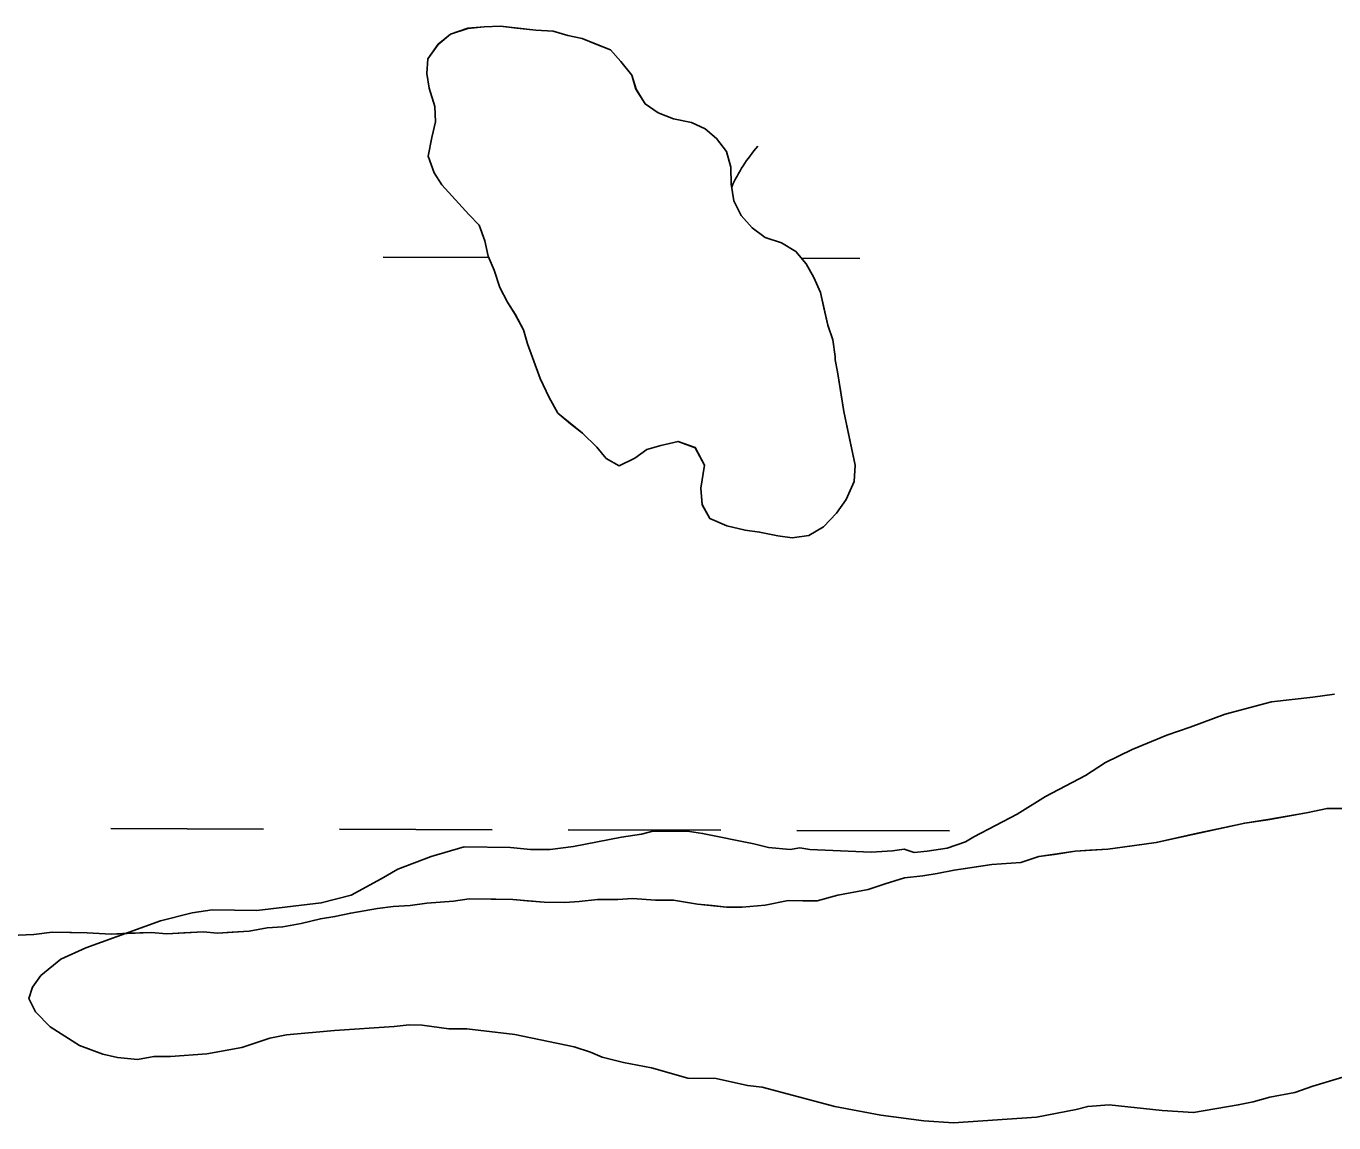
# Model space of a CAD drawing. Extents: x 3161514 to 3199414, y 831166 to 856601.
# Drawn here: x 3190119.1 to 3190393.6, y 837107.7 to 837337.8 of the extents above; entities that cross this region are included whole.
import ezdxf

# ---------------------------------------------------------------- set-up
doc = ezdxf.new("R2010")
doc.units = 0
for name, color, linetype in [('V-SITE-VEGE', 7, 'Continuous'), ('V-TOPO-SHOR', 7, 'Continuous'), ('V-WETL-SWMP', 7, 'Continuous')]:
    doc.layers.add(name, color=color, linetype=linetype)

msp = doc.modelspace()

# ---------------------------------------------------------------- linework, layer by layer
at = {"layer": 'V-SITE-VEGE'}
for points in [[(3190234.02, 837165.6), (3190244.11, 837167.56), (3190248.28, 837168.2), (3190250.72, 837168.86), (3190258.36, 837168.76), (3190261.13, 837168.38), (3190271.87, 837166.16), (3190274.98, 837165.43), (3190279.49, 837165.02), (3190281.58, 837165.34), (3190283.65, 837164.97), (3190296.49, 837164.46), (3190301.01, 837164.75), (3190303.44, 837165.06), (3190305.52, 837164.34), (3190308.3, 837164.66), (3190312.47, 837165.3), (3190316.31, 837166.64), (3190318.06, 837167.65), (3190327.14, 837172.4), (3190333.09, 837176.14), (3190341.48, 837180.55), (3190345.68, 837183.27), (3190351.27, 837185.98), (3190358.6, 837189.01), (3190363.48, 837190.68), (3190370.81, 837193.37), (3190380.56, 837196.02), (3190389.25, 837196.95), (3190393.77, 837197.59)], [(3190400.4, 837118.7), (3190389.25, 837115.37), (3190385.42, 837114.03), (3190380.2, 837113.05), (3190376.71, 837112.06), (3190373.58, 837111.4), (3190364.19, 837109.79), (3190357.6, 837110.22), (3190346.5, 837111.4), (3190341.98, 837111.11), (3190339.55, 837110.45), (3190331.19, 837108.82), (3190313.82, 837107.65), (3190307.58, 837108.08), (3190298.57, 837109.23), (3190288.87, 837111.09), (3190273.65, 837115.1), (3190270.53, 837115.49), (3190263.95, 837116.96), (3190258.05, 837117.04), (3190250.44, 837119.22), (3190244.55, 837120.33), (3190240.05, 837121.44), (3190237.63, 837122.51), (3190234.17, 837123.59), (3190221.71, 837126.18), (3190211.66, 837127.35), (3190207.84, 837127.4), (3190202.3, 837128.16), (3190199.52, 837128.2), (3190196.39, 837127.89), (3190183.88, 837127.01), (3190173.8, 837126.1), (3190170.32, 837125.45), (3190164.4, 837123.44), (3190157.09, 837122.14), (3190149.45, 837121.55), (3190145.97, 837121.59), (3190142.49, 837120.94), (3190138.33, 837121.34), (3190135.22, 837122.07), (3190130.38, 837123.87), (3190124.18, 837127.77), (3190121.1, 837130.93), (3190119.74, 837133.73), (3190120.47, 837136.15), (3190122.23, 837138.56), (3190126.44, 837141.97), (3190131.68, 837144.34), (3190147.38, 837150.04), (3190153.99, 837151.69), (3190158.17, 837152.33), (3190167.54, 837152.21), (3190181.1, 837153.78), (3190187.37, 837155.43), (3190193.66, 837158.82), (3190197.16, 837160.86), (3190204.14, 837163.55), (3190211.1, 837165.55), (3190220.82, 837165.42), (3190224.98, 837165.02), (3190229.15, 837164.97), (3190234.02, 837165.6)]]:
    msp.add_lwpolyline(points, dxfattribs=at)
at = {"layer": 'V-TOPO-SHOR'}
for points in [[(3190212.08, 837298.22), (3190214.23, 837296.03), (3190215.45, 837292.75), (3190216.13, 837289.49), (3190217.36, 837286.58), (3190218.58, 837282.94), (3190220.17, 837279.85), (3190221.77, 837277.3), (3190223.54, 837274.02), (3190224.4, 837271.11), (3190225.45, 837268.21), (3190227.02, 837263.84), (3190228.96, 837259.84), (3190230.73, 837256.56), (3190233.42, 837254.35), (3190235.92, 837252.33), (3190238.96, 837249.4), (3190240.92, 837247.02), (3190243.62, 837245.54), (3190246.89, 837247.12), (3190249.45, 837248.9), (3190252.35, 837249.77), (3190255.98, 837250.63), (3190259.59, 837249.32), (3190261.53, 837245.67), (3190260.74, 837240.8), (3190261.06, 837237.36), (3190262.65, 837234.44), (3190266.25, 837232.95), (3190270.04, 837232), (3190273.11, 837231.59), (3190276.9, 837230.82), (3190279.97, 837230.42), (3190283.41, 837230.92), (3190286.51, 837232.69), (3190289.26, 837235.55), (3190291.29, 837238.42), (3190292.96, 837242.2), (3190293.19, 837245.63), (3190291.99, 837251.26), (3190290.8, 837256.88), (3190290.13, 837260.87), (3190289.46, 837265.22), (3190288.95, 837267.76), (3190288.96, 837268.48), (3190288.46, 837271.93), (3190287.41, 837275.01), (3190286.55, 837278.64), (3190285.87, 837281.91), (3190284.46, 837285), (3190282.87, 837287.92), (3190280.73, 837290.48), (3190277.68, 837292.32), (3190274.26, 837293.45), (3190271.57, 837295.48), (3190269.25, 837298.04), (3190267.66, 837301.14), (3190267.16, 837304.58), (3190267.03, 837308.2), (3190266.16, 837311.47), (3190264.03, 837314.21), (3190261.7, 837316.23), (3190258.82, 837317.53), (3190255.04, 837318.3), (3190251.79, 837319.61), (3190249.1, 837321.46), (3190247.16, 837324.55), (3190246.29, 837327.46), (3190243.97, 837330.38), (3190241.83, 837332.76), (3190238.95, 837333.88), (3190235.89, 837335.19), (3190232.83, 837335.77), (3190229.76, 837336.72), (3190226.14, 837336.94), (3190222.17, 837337.36), (3190218.74, 837337.76), (3190215.3, 837337.62), (3190211.86, 837337.31), (3190208.22, 837336.09), (3190205.66, 837333.95), (3190203.45, 837330.9), (3190203.23, 837327.83), (3190203.74, 837324.75), (3190204.96, 837320.93), (3190205.1, 837317.67), (3190204.33, 837314.42), (3190203.56, 837310.46), (3190204.78, 837307), (3190206.38, 837304.45), (3190212.08, 837298.22)], [(3190346.2, 837165.1), (3190349.76, 837165.56), (3190353.32, 837166.02), (3190356.37, 837166.49), (3190360.69, 837167.45), (3190365.01, 837168.41), (3190371.63, 837169.85), (3190374.93, 837170.56), (3190379.76, 837171.27), (3190383.83, 837171.97), (3190387.89, 837172.68), (3190392.21, 837173.64), (3190396.27, 837173.59)], [(3190115.96, 837146.98), (3190120.78, 837147.17), (3190124.59, 837147.63), (3190128.65, 837147.58), (3190131.94, 837147.54), (3190137.01, 837147.22), (3190140.56, 837147.43), (3190145.38, 837147.62), (3190148.68, 837147.32), (3190152.23, 837147.53), (3190156.29, 837147.73), (3190159.33, 837147.44), (3190162.38, 837147.66), (3190165.93, 837147.86), (3190169.74, 837148.58), (3190173.04, 837148.79), (3190176.85, 837149.5), (3190180.92, 837150.46), (3190183.97, 837150.93), (3190187.28, 837151.65), (3190192.87, 837152.59), (3190196.17, 837153.06), (3190199.73, 837153.27), (3190203.28, 837153.73), (3190208.87, 837154.17), (3190212.17, 837154.63), (3190217.75, 837154.56), (3190221.3, 837154.51), (3190224.34, 837154.22), (3190227.89, 837153.92), (3190232.19, 837153.87), (3190235.24, 837154.08), (3190239.05, 837154.54), (3190243.36, 837154.49), (3190246.41, 837154.7), (3190251.22, 837154.39), (3190255.02, 837154.34), (3190260.09, 837153.52), (3190263.13, 837153.22), (3190266.17, 837152.93), (3190269.46, 837152.89), (3190274.29, 837153.33), (3190279.12, 837154.29), (3190282.16, 837154.25), (3190285.2, 837154.21), (3190289.53, 837155.42), (3190295.89, 837156.61), (3190299.45, 837157.83), (3190303.52, 837159.05), (3190307.33, 837159.51), (3190310.38, 837159.97), (3190313.94, 837160.69), (3190317.24, 837161.16), (3190321.82, 837161.86), (3190327.91, 837162.29), (3190331.73, 837163.51), (3190335.03, 837163.97), (3190339.35, 837164.68), (3190342.4, 837164.89), (3190346.2, 837165.1)]]:
    msp.add_lwpolyline(points, dxfattribs=at)
at = {"layer": 'V-WETL-SWMP'}
for p, q in [((3190208.22, 837336.08), (3190205.66, 837333.94)), ((3190211.86, 837337.3), (3190208.22, 837336.08)), ((3190215.3, 837337.62), (3190211.86, 837337.3)), ((3190218.74, 837337.76), (3190215.3, 837337.62)), ((3190226.14, 837336.94), (3190218.74, 837337.76)), ((3190229.76, 837336.71), (3190226.14, 837336.94)), ((3190232.82, 837335.77), (3190229.76, 837336.71)), ((3190235.89, 837335.19), (3190232.82, 837335.77)), ((3190205.66, 837333.94), (3190203.45, 837330.9)), ((3190241.83, 837332.76), (3190235.89, 837335.19)), ((3190243.97, 837330.38), (3190241.83, 837332.76)), ((3190203.45, 837330.9), (3190203.23, 837327.82)), ((3190246.29, 837327.46), (3190243.97, 837330.38)), ((3190203.23, 837327.82), (3190203.74, 837324.74)), ((3190247.15, 837324.55), (3190246.29, 837327.46)), ((3190203.74, 837324.74), (3190204.95, 837320.93)), ((3190249.1, 837321.45), (3190247.15, 837324.55)), ((3190204.95, 837320.93), (3190205.09, 837317.67)), ((3190251.79, 837319.61), (3190249.1, 837321.45)), ((3190255.03, 837318.3), (3190251.79, 837319.61)), ((3190205.09, 837317.67), (3190204.33, 837314.42)), ((3190258.82, 837317.53), (3190255.03, 837318.3)), ((3190261.7, 837316.23), (3190258.82, 837317.53)), ((3190264.03, 837314.21), (3190261.7, 837316.23)), ((3190204.33, 837314.42), (3190203.55, 837310.45)), ((3190266.16, 837311.46), (3190264.03, 837314.21)), ((3190267.03, 837308.2), (3190266.16, 837311.46)), ((3190203.55, 837310.45), (3190204.78, 837307)), ((3190267.16, 837304.58), (3190267.03, 837308.2)), ((3190204.78, 837307), (3190206.37, 837304.45)), ((3190206.37, 837304.45), (3190212.08, 837298.22)), ((3190267.66, 837301.13), (3190267.16, 837304.58)), ((3190269.25, 837298.04), (3190267.66, 837301.13)), ((3190212.08, 837298.22), (3190214.23, 837296.02)), ((3190271.57, 837295.48), (3190269.25, 837298.04)), ((3190214.23, 837296.02), (3190215.45, 837292.75)), ((3190274.26, 837293.45), (3190271.57, 837295.48)), ((3190215.45, 837292.75), (3190216.13, 837289.49)), ((3190277.68, 837292.32), (3190274.26, 837293.45)), ((3190280.73, 837290.47), (3190277.68, 837292.32)), ((3190194.12, 837289.3), (3190216.24, 837289.24)), ((3190216.13, 837289.49), (3190217.36, 837286.58)), ((3190282.87, 837287.91), (3190280.73, 837290.47)), ((3190281.92, 837289.06), (3190294.12, 837289.02)), ((3190217.36, 837286.58), (3190218.58, 837282.94)), ((3190284.46, 837285), (3190282.87, 837287.91)), ((3190285.87, 837281.91), (3190284.46, 837285)), ((3190218.58, 837282.94), (3190220.17, 837279.85)), ((3190287.41, 837275.01), (3190285.87, 837281.91)), ((3190220.17, 837279.85), (3190221.77, 837277.29)), ((3190221.77, 837277.29), (3190223.53, 837274.01)), ((3190288.46, 837271.92), (3190287.41, 837275.01)), ((3190223.53, 837274.01), (3190224.4, 837271.11)), ((3190224.4, 837271.11), (3190227.02, 837263.84)), ((3190288.96, 837268.48), (3190288.46, 837271.92)), ((3190288.95, 837267.75), (3190288.96, 837268.48)), ((3190289.46, 837265.22), (3190288.95, 837267.75)), ((3190290.8, 837256.88), (3190289.46, 837265.22)), ((3190227.02, 837263.84), (3190228.96, 837259.83)), ((3190228.96, 837259.83), (3190230.73, 837256.56)), ((3190230.73, 837256.56), (3190235.92, 837252.33)), ((3190293.19, 837245.63), (3190290.8, 837256.88)), ((3190235.92, 837252.33), (3190238.96, 837249.39)), ((3190252.35, 837249.77), (3190255.98, 837250.63)), ((3190255.98, 837250.63), (3190259.58, 837249.31)), ((3190238.96, 837249.39), (3190240.92, 837247.02)), ((3190246.89, 837247.12), (3190249.45, 837248.9)), ((3190249.45, 837248.9), (3190252.35, 837249.77)), ((3190259.58, 837249.31), (3190261.53, 837245.67)), ((3190240.92, 837247.02), (3190243.61, 837245.54)), ((3190243.61, 837245.54), (3190246.89, 837247.12)), ((3190261.53, 837245.67), (3190260.74, 837240.8)), ((3190292.96, 837242.19), (3190293.19, 837245.63)), ((3190291.29, 837238.42), (3190292.96, 837242.19)), ((3190260.74, 837240.8), (3190261.06, 837237.35)), ((3190261.06, 837237.35), (3190262.65, 837234.44)), ((3190289.26, 837235.55), (3190291.29, 837238.42)), ((3190262.65, 837234.44), (3190266.25, 837232.95)), ((3190286.51, 837232.69), (3190289.26, 837235.55)), ((3190266.25, 837232.95), (3190270.04, 837231.99)), ((3190270.04, 837231.99), (3190273.11, 837231.59)), ((3190273.11, 837231.59), (3190276.9, 837230.82)), ((3190279.97, 837230.42), (3190283.41, 837230.92)), ((3190283.41, 837230.92), (3190286.51, 837232.69)), ((3190276.9, 837230.82), (3190279.97, 837230.42)), ((3190392.21, 837173.64), (3190387.89, 837172.68)), ((3190396.27, 837173.59), (3190392.21, 837173.64)), ((3190374.93, 837170.56), (3190356.37, 837166.49)), ((3190379.76, 837171.26), (3190374.93, 837170.56)), ((3190387.89, 837172.68), (3190379.76, 837171.26)), ((3190136.95, 837169.39), (3190168.94, 837169.3)), ((3190184.94, 837169.25), (3190216.94, 837169.16)), ((3190232.94, 837169.12), (3190264.94, 837169.03)), ((3190280.94, 837168.99), (3190312.94, 837168.9)), ((3190346.2, 837165.1), (3190339.35, 837164.68)), ((3190356.37, 837166.49), (3190346.2, 837165.1)), ((3190331.73, 837163.5), (3190327.91, 837162.29)), ((3190339.35, 837164.68), (3190331.73, 837163.5)), ((3190310.38, 837159.97), (3190307.33, 837159.5)), ((3190313.94, 837160.69), (3190310.38, 837159.97)), ((3190321.82, 837161.86), (3190313.94, 837160.69)), ((3190327.91, 837162.29), (3190321.82, 837161.86)), ((3190299.45, 837157.83), (3190295.88, 837156.61)), ((3190303.52, 837159.05), (3190299.45, 837157.83)), ((3190307.33, 837159.5), (3190303.52, 837159.05)), ((3190208.87, 837154.16), (3190203.28, 837153.73)), ((3190212.17, 837154.63), (3190208.87, 837154.16)), ((3190221.3, 837154.51), (3190212.17, 837154.63)), ((3190227.88, 837153.92), (3190221.3, 837154.51)), ((3190235.24, 837154.08), (3190232.19, 837153.87)), ((3190239.05, 837154.54), (3190235.24, 837154.08)), ((3190243.36, 837154.49), (3190239.05, 837154.54)), ((3190246.41, 837154.7), (3190243.36, 837154.49)), ((3190251.22, 837154.39), (3190246.41, 837154.7)), ((3190255.02, 837154.34), (3190251.22, 837154.39)), ((3190260.09, 837153.51), (3190255.02, 837154.34)), ((3190279.12, 837154.28), (3190274.28, 837153.33)), ((3190285.2, 837154.21), (3190279.12, 837154.28)), ((3190289.53, 837155.42), (3190285.2, 837154.21)), ((3190295.88, 837156.61), (3190289.53, 837155.42)), ((3190187.28, 837151.65), (3190183.97, 837150.93)), ((3190192.87, 837152.59), (3190187.28, 837151.65)), ((3190196.17, 837153.06), (3190192.87, 837152.59)), ((3190199.73, 837153.27), (3190196.17, 837153.06)), ((3190203.28, 837153.73), (3190199.73, 837153.27)), ((3190232.19, 837153.87), (3190227.88, 837153.92)), ((3190266.16, 837152.93), (3190260.09, 837153.51)), ((3190269.46, 837152.89), (3190266.16, 837152.93)), ((3190274.28, 837153.33), (3190269.46, 837152.89)), ((3190169.74, 837148.57), (3190165.93, 837147.86)), ((3190173.04, 837148.79), (3190169.74, 837148.57)), ((3190176.85, 837149.5), (3190173.04, 837148.79)), ((3190180.92, 837150.46), (3190176.85, 837149.5)), ((3190183.97, 837150.93), (3190180.92, 837150.46)), ((3190120.78, 837147.17), (3190115.96, 837146.98)), ((3190124.59, 837147.63), (3190120.78, 837147.17)), ((3190131.94, 837147.53), (3190124.59, 837147.63)), ((3190137.01, 837147.22), (3190131.94, 837147.53)), ((3190145.38, 837147.62), (3190137.01, 837147.22)), ((3190148.68, 837147.32), (3190145.38, 837147.62)), ((3190156.29, 837147.73), (3190148.68, 837147.32)), ((3190159.33, 837147.44), (3190156.29, 837147.73)), ((3190165.93, 837147.86), (3190159.33, 837147.44))]:
    msp.add_line(p, q, dxfattribs=at)
msp.add_arc((3190299.36, 837289.48), 35.25, 139.0699, 155.6809, dxfattribs=at)

doc.saveas('drawing.dxf')
